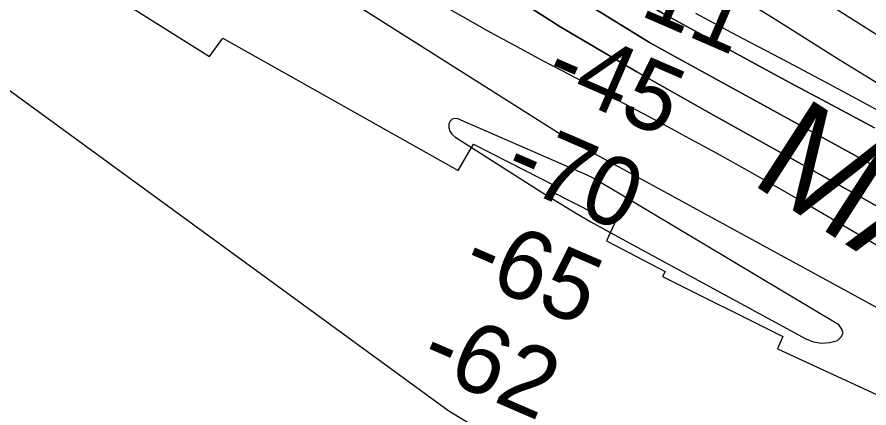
# Model space of a CAD drawing. Extents: x 3329297 to 3367176, y 649250 to 674653.
# Drawn here: x 3337745 to 3338572, y 669577 to 669956 of the extents above; entities that cross this region are included whole.
import ezdxf

# ---------------------------------------------------------------- set-up
doc = ezdxf.new("R2010")
doc.units = 0
for name, color, linetype in [('V-RIVR-EDGE', 7, 'Continuous'), ('V-RIVR-RANG', 7, 'Continuous'), ('V-RRAP-RVMT', 7, 'Continuous'), ('V-RRAP-RVMT-IDEN', 7, 'Continuous'), ('V-TOPO-DPTH', 7, 'Continuous'), ('V-TOPO-MAJR', 7, 'Continuous'), ('V-TOPO-MINR', 7, 'Continuous')]:
    doc.layers.add(name, color=color, linetype=linetype)

msp = doc.modelspace()

# ---------------------------------------------------------------- linework, layer by layer
at = {"layer": 'V-RIVR-EDGE'}
msp.add_spline([(3339166.35, 669632.45), (3339148.52, 669636.37), (3339138.83, 669636.78), (3339122.94, 669641.48), (3339105.12, 669646.95), (3339096.99, 669652.01), (3339093.12, 669656.29), (3339089.26, 669664.44), (3339086.56, 669669.1), (3339078.82, 669674.94), (3339053.64, 669688.18), (3339028.47, 669702.21), (3339020.72, 669706.49), (3339018, 669704.17), (3339012.57, 669704.57), (3339008.7, 669708.07), (3339008.32, 669710.4), (3339007.94, 669713.12), (3339007.56, 669715.06), (3338988.58, 669723.63), (3338974.64, 669732.59), (3338973.09, 669734.53), (3338972.71, 669738.02), (3338974.27, 669740.35), (3338974.28, 669743.84), (3338966.94, 669753.94), (3338965.01, 669758.6), (3338963.85, 669760.54), (3338956.49, 669764.43), (3338944.87, 669769.5), (3338928.21, 669778.08), (3338920.86, 669785.07), (3338906.56, 669803.34), (3338897.28, 669814.22), (3338888, 669824.71), (3338880.26, 669833.26), (3338874.07, 669838.71), (3338867.87, 669840.27), (3338862.06, 669843), (3338858.57, 669843.01), (3338858.58, 669844.95), (3338858.24, 669867.83), (3338860.58, 669870.93), (3338861.75, 669873.25), (3338861.76, 669876.35), (3338860.21, 669879.46), (3338854.02, 669882.58), (3338849.02, 669903.14), (3338843.63, 669917.51), (3338832.81, 669931.11), (3338822.75, 669940.83), (3338804.56, 669955.22), (3338800.68, 669956.78), (3338796.03, 669956.79), (3338788.66, 669955.26), (3338782.44, 669952.17), (3338775.47, 669955.68), (3338770.44, 669960.35), (3338765.41, 669965.01), (3338754.18, 669972.41), (3338742.57, 669981.36), (3338728.24, 669988.76), (3338714.68, 669995), (3338701.13, 670003.56), (3338693.4, 670012.11), (3338687.99, 670020.27), (3338682.59, 670033.47), (3338677.18, 670040.46), (3338665.17, 670046.31), (3338655.1, 670048.66), (3338655.48, 670045.95), (3338653.54, 670045.56), (3338643.46, 670046.36), (3338635.32, 670050.26), (3338633, 670052.98), (3338626.41, 670055.33), (3338615.17, 670057.29), (3338608.97, 670058.08), (3338601.61, 670062.76), (3338592.32, 670069.37), (3338582.25, 670071.72), (3338574.11, 670074.46), (3338568.3, 670078.74), (3338562.5, 670084.57), (3338561.34, 670087.67), (3338554.75, 670088.85), (3338551.26, 670089.25), (3338548.94, 670091.97), (3338544.31, 670098.58), (3338517.19, 670108.73), (3338513.32, 670111.84), (3338511.39, 670115.72), (3338497.82, 670118.86), (3338480, 670125.88), (3338471.48, 670130.17), (3338466.45, 670134.83), (3338451.73, 670140.3), (3338441.26, 670142.65), (3338438.16, 670142.27), (3338431.18, 670145.39), (3338420.34, 670150.07), (3338407.93, 670152.43), (3338393.21, 670156.73), (3338378.49, 670165.69), (3338345.2, 670189.43), (3338316.55, 670206.56), (3338280.93, 670231.47), (3338237.55, 670254.45), (3338210.45, 670270.81), (3338182.57, 670289.88), (3338148.9, 670317.5), (3338126.07, 670336.94), (3338116.01, 670348.22), (3338106.73, 670356.77), (3338093.56, 670363.78), (3338076.9, 670368.87), (3338057.53, 670376.28), (3338042.81, 670383.3), (3338026.54, 670392.65), (3338007.18, 670402.39), (3337994, 670405.52), (3337971.52, 670413.34), (3337948.66, 670420.76), (3337916.51, 670434.03), (3337912.65, 670440.63), (3337911.11, 670448.78), (3337908.8, 670453.82), (3337904.54, 670455.77), (3337890.98, 670459.68), (3337883.62, 670464.74), (3337879.36, 670466.69), (3337872.38, 670467.1), (3337862.68, 670467.12), (3337849.88, 670465.99), (3337839.8, 670463.69), (3337826.22, 670462.56), (3337810.72, 670465.7), (3337802.19, 670469.21), (3337788.25, 670478.16), (3337779.73, 670480.51), (3337774.3, 670481.69), (3337768.89, 670486.74), (3337764.63, 670490.63), (3337755.72, 670494.92), (3337749.13, 670496.88), (3337745.26, 670497.27), (3337740.6, 670495.35), (3337738.66, 670496.13), (3337735.18, 670499.24), (3337729.76, 670503.52), (3337724.73, 670508.18), (3337720.08, 670512.07), (3337706.13, 670514.43), (3337677.86, 670531.18), (3337643.77, 670545.22), (3337600.78, 670567.05), (3337560.1, 670585.37), (3337510.14, 670611.87), (3337463.28, 670636.42), (3337442.36, 670644.22), (3337416.78, 670652.43), (3337405.55, 670657.5), (3337401.68, 670661.39), (3337400.13, 670663.33), (3337395.49, 670665.67), (3337388.89, 670666.07), (3337376.88, 670670.76), (3337362.94, 670677.77), (3337340.87, 670690.62), (3337309.5, 670706.99), (3337291.29, 670714.79), (3337276.18, 670722.97), (3337252.56, 670736.99), (3337220.04, 670756.85), (3337154.99, 670798.5), (3337124.41, 670821.07), (3337111.24, 670827.31), (3337094.19, 670832.78), (3337075.97, 670836.7), (3337050.39, 670842.59), (3337028.69, 670849.62), (3337007.78, 670860.53), (3336991.89, 670867.94), (3336983.37, 670871.06), (3336969.03, 670873.42), (3336939.95, 670875.43), (3336901.97, 670884.45), (3336863.6, 670895.79), (3336821.37, 670910.63), (3336786.5, 670926.23), (3336740.02, 670949.61), (3336682.31, 670976.12), (3336635.44, 670997.18), (3336603.68, 671013.55), (3336585.47, 671022.51), (3336583.15, 671026.4), (3336580.06, 671031.06), (3336576.19, 671034.56), (3336549.46, 671045.09), (3336500.24, 671058.01), (3336451.41, 671070.16), (3336425.44, 671074.49), (3336399.85, 671076.49), (3336361.07, 671078.91), (3336337.43, 671082.85), (3336313.4, 671088.34), (3336290.92, 671094.6), (3336280.46, 671097.34), (3336275.41, 671097.35), (3336257.58, 671097.39), (3336194.82, 671123.92), (3336129.35, 671154.33), (3336078.61, 671179.66), (3336032.91, 671203.04), (3335979.46, 671230.32), (3335943.05, 671245.54), (3335907.79, 671259.2), (3335894.23, 671264.66), (3335887.64, 671265.45), (3335873.31, 671273.63), (3335871.38, 671277.13), (3335862.86, 671281.41), (3335831.09, 671293.51), (3335799.33, 671308.72), (3335763.7, 671327.42), (3335724.58, 671346.9), (3335714.51, 671351.97), (3335703.27, 671355.1), (3335699.01, 671358.21), (3335680.04, 671369.9), (3335645.95, 671385.49), (3335603.71, 671399.17), (3335573.09, 671406.61), (3335518.06, 671419.93), (3335470.4, 671436.73), (3335433.98, 671449.62), (3335405.32, 671465.97), (3335397.96, 671471.03), (3335385.94, 671471.06), (3335366.94, 671468.78), (3335345.98, 671463.02), (3335338.62, 671464.59), (3335338.62, 671467.3), (3335339.03, 671475.83), (3335337.87, 671478.94), (3335334.39, 671482.05), (3335319.67, 671486.74), (3335303, 671491.05), (3335280.12, 671488.39), (3335259.15, 671479.52), (3335245.56, 671472.19), (3335233.15, 671471.44), (3335223.85, 671474.18), (3335210.68, 671481.97), (3335198.67, 671485.88), (3335156.4, 671487.53), (3335124.61, 671488.39), (3335114.13, 671484.92), (3335094.71, 671474.11), (3335085.4, 671473.36), (3335075.32, 671475.71), (3335065.63, 671477.67), (3335064.86, 671478.45), (3335067.59, 671483.1), (3335066.81, 671484.65), (3335063.72, 671489.31), (3335039.71, 671501.39), (3335020.73, 671509.2), (3335003.28, 671511.95), (3334994.76, 671515.46), (3334990.89, 671517.03), (3334963, 671533.38), (3334933.18, 671549.36), (3334916.12, 671551.34), (3334894.42, 671557.6), (3334863.43, 671571.25), (3334847.95, 671581.75), (3334834.78, 671587.99), (3334809.21, 671598.53), (3334767.76, 671617.24), (3334744.9, 671627.77), (3334711.2, 671642.2), (3334691.44, 671649.23), (3334670.12, 671653.16), (3334647.65, 671659.81), (3334620.14, 671672.29), (3334605.42, 671678.53), (3334581, 671683.24), (3334555.81, 671689.12), (3334542.23, 671688.38), (3334534.09, 671688.79), (3334531.39, 671696.55), (3334523.66, 671706.27), (3334505.85, 671714.84), (3334480.26, 671719.17), (3334460.49, 671721.93), (3334457, 671720.39), (3334455.05, 671716.91), (3334456.59, 671713.8), (3334463.19, 671714.56), (3334467.45, 671712.22), (3334467.44, 671710.28), (3334462.78, 671708.35), (3334446.88, 671706.84), (3334429.04, 671707.66), (3334403.46, 671713.93), (3334397.66, 671718.6), (3334391.46, 671722.88), (3334378.67, 671723.69), (3334340.28, 671727.27), (3334305.39, 671730.07), (3334290.26, 671730.11), (3334281.35, 671731.68), (3334271.66, 671734.81), (3334266.23, 671735.6), (3334258.08, 671732.9), (3334246.43, 671726.73), (3334241.39, 671726.35), (3334232.48, 671729.48), (3334218.91, 671729.9), (3334190.6, 671730.74), (3334178.97, 671731.94), (3334163.47, 671737.4), (3334156.1, 671736.65), (3334151.44, 671732.39), (3334148.33, 671732.4), (3334142.53, 671735.91), (3334132.83, 671736.32), (3334110.73, 671737.53), (3334106.86, 671739.48), (3334099.89, 671744.15), (3334081.28, 671748.08), (3334072.75, 671747.71), (3334041.74, 671753.61), (3334018.09, 671757.54), (3334010.35, 671760.28), (3333999.89, 671767.67), (3333992.15, 671771.95), (3333987.1, 671771.19), (3333984.38, 671768.48), (3333980.12, 671768.49), (3333976.64, 671772.77), (3333969.66, 671775.11), (3333958.81, 671778.24), (3333949.91, 671783.31), (3333945.64, 671782.93), (3333941.37, 671782.16), (3333931.3, 671788.01), (3333925.87, 671788.02), (3333915.4, 671788.82), (3333900.29, 671791.57), (3333878.2, 671798.61), (3333856.9, 671811.07), (3333845.68, 671822.73), (3333832.9, 671828.97), (3333818.18, 671834.82), (3333817.41, 671837.15), (3333813.53, 671837.55), (3333800.36, 671841.85), (3333795.71, 671844.96), (3333793.79, 671851.56), (3333792.24, 671854.28), (3333782.95, 671858.18), (3333767.85, 671869.46), (3333755.47, 671879.57), (3333746.17, 671884.64), (3333742.68, 671886.2), (3333733.76, 671885.83), (3333720.97, 671886.64), (3333714.38, 671889.76), (3333707.8, 671895.2), (3333701.62, 671902.59), (3333696.98, 671908.42), (3333690.4, 671913.09), (3333677.23, 671920.49), (3333664.47, 671934.87), (3333650.92, 671945.76), (3333635.04, 671952), (3333625.75, 671959.78), (3333617.63, 671968.72), (3333606.39, 671969.91), (3333600.97, 671974.19), (3333597.87, 671978.08), (3333590.14, 671988.96), (3333572.36, 672009.16), (3333553.4, 672029.38), (3333532.11, 672045.72), (3333511.21, 672062.06), (3333486.44, 672080.35), (3333466.3, 672090.87), (3333451.59, 672102.92), (3333445.79, 672109.53), (3333446.58, 672114.96), (3333429.16, 672126.25), (3333421.43, 672137.9), (3333420.68, 672148.76), (3333415.26, 672151.1), (3333404.71, 672151.61)], degree=3, dxfattribs=at)
at = {"layer": 'V-RRAP-RVMT'}
for p, q in [((3337818.87, 669989.45), (3337932.11, 669917.98)), ((3337932.11, 669917.98), (3337944.92, 669936.05)), ((3337944.92, 669936.05), (3338173.37, 669807.45)), ((3338173.37, 669807.45), (3338188.33, 669833.11)), ((3338188.33, 669833.11), (3338268.85, 669792.18)), ((3338268.85, 669792.18), (3338266, 669786.36)), ((3338266, 669786.36), (3338325.09, 669756.23)), ((3338325.09, 669756.23), (3338317.24, 669739.43)), ((3338317.24, 669739.43), (3338374.13, 669709.67)), ((3338374.13, 669709.67), (3338371.78, 669704.74)), ((3338371.78, 669704.74), (3338488.32, 669646.55)), ((3338488.32, 669646.55), (3338483.17, 669634.46)), ((3338483.17, 669634.46), (3338593.24, 669583.96))]:
    msp.add_line(p, q, dxfattribs=at)
at = {"layer": 'V-TOPO-DPTH'}
for points in [[(3339995.11, 668985.23), (3339942.53, 669022.19), (3339890.15, 669059.43), (3339837.91, 669096.87), (3339785.73, 669134.38), (3339733.48, 669171.8), (3339681.13, 669209.09), (3339628.71, 669246.28), (3339337.85, 669452.12), (3339327.79, 669459.02), (3339317.61, 669465.73), (3339307.24, 669472.15), (3339296.75, 669478.38), (3338690.31, 669826.93), (3338640.07, 669856.27), (3338590.11, 669886.05), (3338540.57, 669916.51), (3338491.3, 669947.43), (3338451.02, 669973.09), (3338422.38, 669991.93), (3338394.12, 670011.3), (3337809.77, 670396.41), (3337744.41, 670430.15)], [(3339995.11, 668985.23), (3339942.53, 669022.19), (3339890.15, 669059.43), (3339837.91, 669096.87), (3339785.73, 669134.38), (3339733.48, 669171.8), (3339681.13, 669209.09), (3339628.71, 669246.28), (3339337.85, 669452.12), (3339327.79, 669459.02), (3339317.61, 669465.73), (3339307.24, 669472.15), (3339296.75, 669478.38), (3338690.31, 669826.93), (3338640.07, 669856.27), (3338590.11, 669886.05), (3338540.57, 669916.51), (3338491.3, 669947.43), (3338451.02, 669973.09), (3338422.38, 669991.93), (3338394.12, 670011.3), (3337809.77, 670396.41), (3337744.41, 670430.15)], [(3337597.27, 670400.41), (3338359.19, 669931.85), (3338382.82, 669918.55), (3338406.55, 669905.42), (3338555.68, 669823.89), (3338654.09, 669770.2), (3338752.55, 669716.62), (3338851.11, 669663.2), (3338949.72, 669609.89), (3339228.18, 669459.64), (3339259.07, 669442.39), (3339289.59, 669424.55), (3339319.58, 669405.82), (3339349.22, 669386.5), (3339378.32, 669366.37), (3339407.06, 669345.77), (3339435.27, 669324.43), (3339463.12, 669302.61), (3340199.09, 668710.86)], [(3337597.27, 670400.41), (3338359.19, 669931.85), (3338382.82, 669918.55), (3338406.55, 669905.42), (3338555.68, 669823.89), (3338654.09, 669770.2), (3338752.55, 669716.62), (3338851.11, 669663.2), (3338949.72, 669609.89), (3339228.18, 669459.64), (3339259.07, 669442.39), (3339289.59, 669424.55), (3339319.58, 669405.82), (3339349.22, 669386.5), (3339378.32, 669366.37), (3339407.06, 669345.77), (3339435.27, 669324.43), (3339463.12, 669302.61), (3340199.09, 668710.86)], [(3339970.01, 668837.59), (3339864.81, 668922.64), (3339758.8, 669006.65), (3339651.56, 669089.09), (3339543.5, 669170.48), (3339274.97, 669369.67), (3339266.37, 669375.86), (3339257.67, 669381.9), (3339248.81, 669387.7), (3339239.84, 669393.33), (3339131.25, 669459.53), (3339067.68, 669497.76), (3339003.81, 669535.48), (3338939.5, 669572.43), (3338874.89, 669608.88), (3338421.17, 669861.27), (3338383.92, 669882.19), (3338346.78, 669903.33), (3338309.83, 669924.78), (3338272.99, 669946.43), (3337574.8, 670391.47)], [(3337574.8, 670391.47), (3338272.99, 669946.43), (3338309.83, 669924.78), (3338346.78, 669903.33), (3338383.92, 669882.19), (3338421.17, 669861.27), (3338874.89, 669608.88), (3338939.5, 669572.43), (3339003.81, 669535.48), (3339067.68, 669497.76), (3339131.25, 669459.53), (3339239.84, 669393.33), (3339248.81, 669387.7), (3339257.67, 669381.9), (3339266.37, 669375.86), (3339274.97, 669369.67), (3339543.5, 669170.48), (3339651.56, 669089.09), (3339758.8, 669006.65), (3339864.81, 668922.64), (3339970.01, 668837.59)], [(3337735.35, 670389.19), (3337755.06, 670377.37), (3338266.02, 670025.02), (3338275.87, 670017.83), (3338286.02, 670011.07), (3338296.38, 670004.61), (3338351.64, 669971.81), (3338361.56, 669965.99), (3338371.53, 669960.25), (3338381.57, 669954.62), (3338391.64, 669949.06), (3338453.7, 669915.28), (3338494.9, 669893), (3338536.17, 669870.86), (3338577.56, 669848.94)], [(3338577.56, 669848.94), (3338536.17, 669870.86), (3338494.9, 669893), (3338453.7, 669915.28), (3338391.64, 669949.06), (3338381.57, 669954.62), (3338371.53, 669960.25), (3338361.56, 669965.99), (3338351.64, 669971.81), (3338296.38, 670004.61), (3338286.02, 670011.07), (3338275.87, 670017.83), (3338266.02, 670025.02), (3337755.06, 670377.37), (3337735.35, 670389.19)]]:
    msp.add_lwpolyline(points, dxfattribs=at)
at = {"layer": 'V-TOPO-MAJR'}
msp.add_lwpolyline([(3339190.11, 669377.14), (3338513.56, 669773.48), (3338483.87, 669790.66), (3338454.07, 669807.61), (3338424.08, 669824.24), (3338393.97, 669840.65), (3338385.19, 669845.38), (3338359.35, 669859.21), (3338333.47, 669872.98), (3338307.54, 669886.65), (3338281.58, 669900.26), (3338255.66, 669913.93), (3338229.82, 669927.78), (3338204.13, 669941.87), (3338178.52, 669956.13), (3338157.21, 669968.13), (3337525.93, 670394.47)], dxfattribs=at)
at = {"layer": 'V-TOPO-MINR'}
for points in [[(3338643.23, 669898.98), (3338433.1, 670032), (3338421.29, 670039.64), (3338409.59, 670047.43), (3338398.04, 670055.45), (3337839.15, 670402.94), (3337647.55, 670500.07)], [(3339995.11, 668985.23), (3339942.53, 669022.19), (3339890.15, 669059.43), (3339837.91, 669096.87), (3339785.73, 669134.38), (3339733.48, 669171.8), (3339681.13, 669209.09), (3339628.71, 669246.28), (3339337.85, 669452.12), (3339327.79, 669459.02), (3339317.61, 669465.73), (3339307.24, 669472.15), (3339296.75, 669478.38), (3338690.31, 669826.93), (3338640.07, 669856.27), (3338590.11, 669886.05), (3338540.57, 669916.51), (3338491.3, 669947.43), (3338451.02, 669973.09), (3338422.38, 669991.93), (3338394.12, 670011.3), (3337809.77, 670396.41), (3337744.41, 670430.15)], [(3340199.09, 668710.86), (3339463.12, 669302.61), (3339435.27, 669324.43), (3339407.06, 669345.77), (3339378.32, 669366.37), (3339349.22, 669386.5), (3339319.58, 669405.82), (3339289.59, 669424.55), (3339259.07, 669442.39), (3339228.18, 669459.64), (3338949.72, 669609.89), (3338851.11, 669663.2), (3338752.55, 669716.62), (3338654.09, 669770.2), (3338555.68, 669823.89), (3338406.55, 669905.42), (3338382.82, 669918.55), (3338359.19, 669931.85), (3337597.27, 670400.41)], [(3339970.01, 668837.59), (3339864.81, 668922.64), (3339758.8, 669006.65), (3339651.56, 669089.09), (3339543.5, 669170.48), (3339274.97, 669369.67), (3339266.37, 669375.86), (3339257.67, 669381.9), (3339248.81, 669387.7), (3339239.84, 669393.33), (3339131.25, 669459.53), (3339067.68, 669497.76), (3339003.81, 669535.48), (3338939.5, 669572.43), (3338874.89, 669608.88), (3338421.17, 669861.27), (3338383.92, 669882.19), (3338346.78, 669903.33), (3338309.83, 669924.78), (3338272.99, 669946.43), (3337574.8, 670391.47)], [(3338577.56, 669848.94), (3338536.17, 669870.86), (3338494.9, 669893), (3338453.7, 669915.28), (3338391.64, 669949.06), (3338381.57, 669954.62), (3338371.53, 669960.25), (3338361.56, 669965.99), (3338351.64, 669971.81), (3338296.38, 670004.61), (3338286.02, 670011.07), (3338275.87, 670017.83), (3338266.02, 670025.02), (3337755.06, 670377.37), (3337735.35, 670389.19)], [(3337514.33, 670322.35), (3338288.25, 669833.13), (3338299.59, 669827.17), (3338310.9, 669821.18), (3338322.18, 669815.12), (3338333.44, 669809.02), (3338651.32, 669635.49), (3338744.47, 669583.3), (3338836.81, 669529.76), (3338927.95, 669474.2), (3339018.28, 669417.28), (3339180.62, 669312.49), (3339189.12, 669306.86), (3339197.52, 669301.09), (3339205.78, 669295.13), (3339213.95, 669289.04), (3339596.63, 668996.27), (3339680.73, 668930.76), (3339764.05, 668864.3), (3339846.2, 668796.39), (3339927.57, 668727.52), (3340072.07, 668603.03)], [(3337445.13, 670098.71), (3338164.32, 669574.36), (3338179.78, 669565.06), (3338195.2, 669555.69), (3338210.56, 669546.21), (3338225.87, 669536.66), (3338986.5, 669058.23), (3338989.92, 669056.05), (3338993.31, 669053.85), (3338996.69, 669051.61), (3339000.04, 669049.34), (3339006.36, 669045.02), (3339006.54, 669044.89), (3339007.07, 669044.49), (3339020.48, 669033.55), (3339027.31, 669027.89), (3339034.1, 669022.17), (3339040.8, 669016.35), (3339047.44, 669010.47), (3339769.54, 668362.35)], [(3338586.7, 669862.43), (3338555.62, 669879.33), (3338524.44, 669896.03), (3338493.19, 669912.61), (3338457.25, 669931.53), (3338443.93, 669938.58), (3338430.64, 669945.66), (3338417.37, 669952.8), (3338404.13, 669959.97)], [(3338302.26, 669801.34), (3338300.48, 669802.21), (3338298.67, 669803.04), (3338173.07, 669857.69), (3338170.03, 669857.99), (3338167.48, 669857.43), (3338165.65, 669855.56), (3338164.29, 669852.84), (3338164.41, 669849.1), (3338165.29, 669845.71), (3338167.27, 669842.82), (3338170.01, 669840.27), (3338257.49, 669784.6), (3338272.25, 669775.41), (3338287.14, 669766.44), (3338302.21, 669757.77), (3338317.4, 669749.31), (3338510.64, 669644.33), (3338518.24, 669641.46), (3338525.91, 669639.99), (3338533.7, 669640.6), (3338541.56, 669642.6), (3338545.16, 669646.16), (3338546.86, 669649.86), (3338545.74, 669653.78), (3338542.73, 669657.84), (3338305.73, 669799.42), (3338302.26, 669801.34)]]:
    msp.add_lwpolyline(points, dxfattribs=at)

# ---------------------------------------------------------------- texts
at = {"layer": 'V-RIVR-RANG'}
for s, p in [('-11', (3338320.84, 669970.53)), ('-45', (3338254.02, 669890.49)), ('-70', (3338214.32, 669798.71)), ('-65', (3338174.13, 669707.14)), ('-62', (3338133.22, 669615.88))]:
    msp.add_text(s, height=67, rotation=336.59767, dxfattribs=at).set_placement(p)
at = {"layer": 'V-RRAP-RVMT-IDEN'}
msp.add_text('MANCHAC', height=100, rotation=327.16362, dxfattribs=at).set_placement((3338454.93, 669796.64))

doc.saveas('drawing.dxf')
